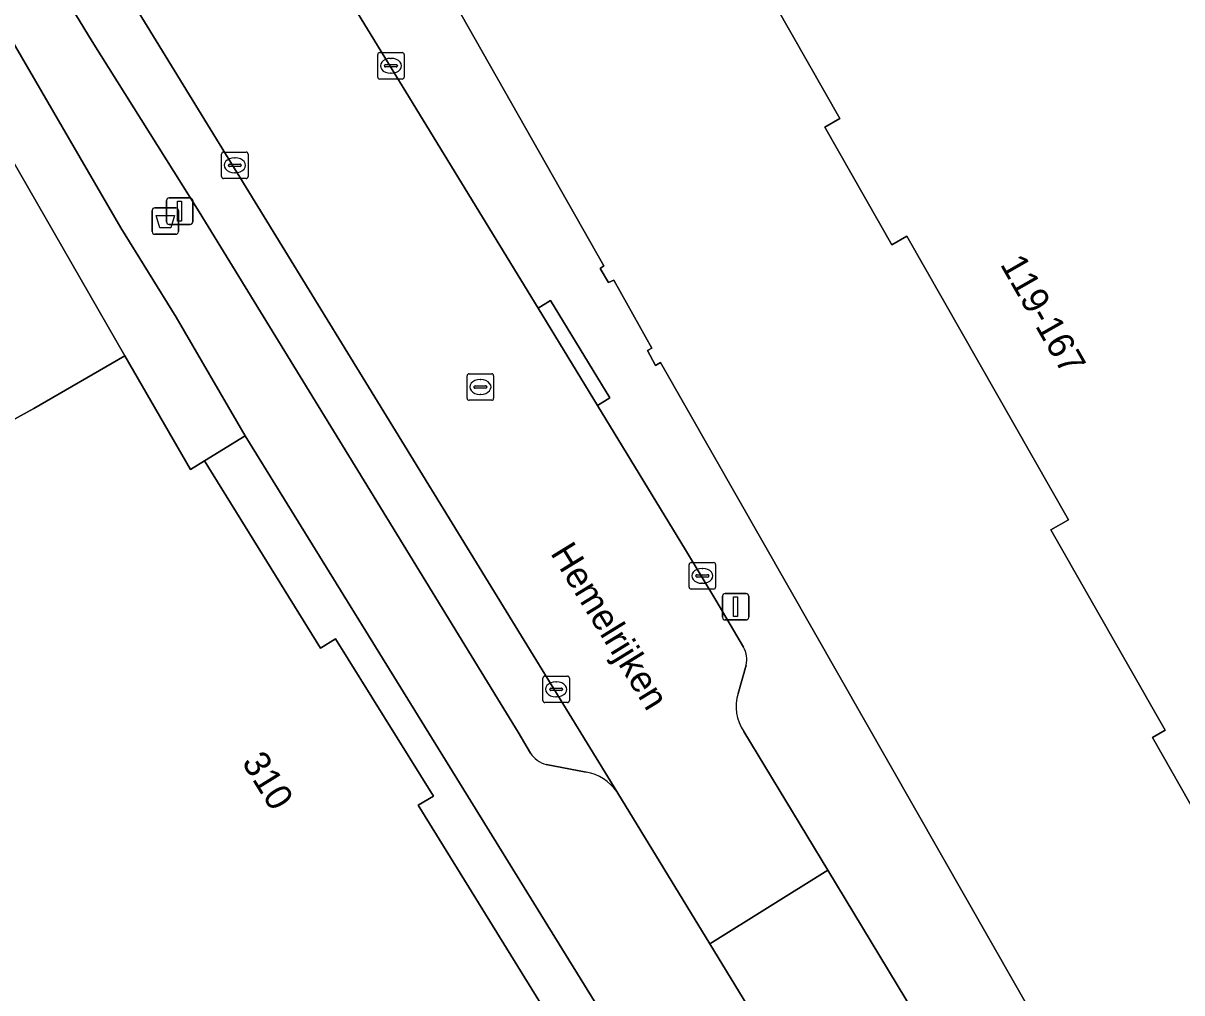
# Model space of a CAD drawing. Extents: x 160377 to 161131, y 383938 to 384853.
# Drawn here: x 160907.44 to 160951.19, y 384103.41 to 384140.01 of the extents above; entities that cross this region are included whole.
import ezdxf

# ---------------------------------------------------------------- set-up
doc = ezdxf.new("R2010")
doc.units = 0
for name, color, linetype in [('IMGEO_Afvalbak', 7, 'Continuous'), ('IMGEO_Erf', 7, 'Continuous'), ('IMGEO_Kolk', 7, 'Continuous'), ('IMGEO_Lichtmast', 7, 'Continuous'), ('IMGEO_Openbare_ruimte_label', 7, 'Continuous'), ('IMGEO_Pand', 7, 'Continuous'), ('IMGEO_Pand_nummerreeks', 7, 'Continuous'), ('IMGEO_Parkeervlak_open', 7, 'Continuous'), ('IMGEO_Rijbaan_lokaal_open', 7, 'Continuous'), ('IMGEO_Rioolput', 7, 'Continuous'), ('IMGEO_Voetpad_open', 7, 'Continuous')]:
    doc.layers.add(name, color=color, linetype=linetype)

msp = doc.modelspace()

# ---------------------------------------------------------------- linework, layer by layer
at = {"layer": 'IMGEO_Afvalbak'}
for p, q in [((160912.309, 384132.144), (160912.309, 384132.944)), ((160912.309, 384132.944), (160912.309, 384132.144)), ((160912.409, 384133.044), (160913.199, 384133.044)), ((160913.199, 384133.044), (160912.409, 384133.044)), ((160913.299, 384132.944), (160913.299, 384132.144)), ((160913.299, 384132.144), (160913.299, 384132.944)), ((160913.199, 384132.044), (160912.409, 384132.044)), ((160912.409, 384132.044), (160913.199, 384132.044))]:
    msp.add_line(p, q, dxfattribs=at)
msp.add_lwpolyline([(160912.452, 384132.758), (160913.156, 384132.758), (160913.007, 384132.288), (160912.601, 384132.288), (160912.452, 384132.758)], dxfattribs=at)
for centre, start, end in [((160912.409, 384132.944), 90, 180), ((160912.409, 384132.944), 90, 180), ((160913.199, 384132.944), 0, 90), ((160913.199, 384132.944), 360, 90), ((160912.409, 384132.144), 180, 270), ((160912.409, 384132.144), 180, 270), ((160913.199, 384132.144), 270, 0), ((160913.199, 384132.144), 270, 0)]:
    msp.add_arc(centre, 0.1, start, end, dxfattribs=at)
at = {"layer": 'IMGEO_Erf'}
for points in [[(160882.131, 384174.376), (160894.342, 384153.219), (160898.401, 384146.187), (160899.965, 384147.104), (160904.665, 384138.938), (160911.27, 384127.462), (160913.749, 384123.162), (160914.283, 384123.494), (160915.821, 384124.436), (160913.217, 384128.911), (160911.123, 384132.284), (160885.705, 384176.017), (160887.29, 384176.946), (160886.05, 384178.986), (160885.143, 384178.452), (160881.396, 384184.586)], [(160955.41, 384103.69), (160950.08, 384113.05), (160950.56, 384113.32), (160946.25, 384120.89), (160946.91, 384121.27), (160940.81, 384131.97), (160940.24, 384131.64), (160937.71, 384136.09), (160938.28, 384136.41), (160932.16, 384147.16), (160931.51, 384146.79), (160926.69, 384155.26), (160931.81, 384158.17), (160931.64, 384158.48), (160934.82, 384160.29), (160934.98, 384160.01), (160939.3, 384162.47), (160938.41, 384164.1), (160954.67, 384173.34)], [(160923.973, 384140.339), (160929.368, 384130.854), (160929.228, 384130.757), (160929.541, 384130.218), (160929.741, 384130.311), (160931.176, 384127.748), (160931.008, 384127.653), (160931.32, 384127.092), (160931.51, 384127.207), (160946.859, 384100.292), (160946.694, 384100.202), (160946.998, 384099.655), (160947.206, 384099.755), (160948.011, 384098.251), (160956.47, 384101.828)]]:
    msp.add_lwpolyline(points, dxfattribs=at)
at = {"layer": 'IMGEO_Kolk'}
for p, q in [((160920.824, 384137.979), (160920.824, 384138.831)), ((160920.899, 384138.905), (160921.751, 384138.905)), ((160921.312, 384138.685), (160921.337, 384138.685)), ((160921.825, 384138.831), (160921.825, 384137.979)), ((160921.083, 384138.399), (160921.083, 384138.411)), ((160921.521, 384138.362), (160921.123, 384138.362)), ((160921.126, 384138.448), (160921.524, 384138.448)), ((160921.567, 384138.411), (160921.567, 384138.399)), ((160921.751, 384137.905), (160920.899, 384137.905)), ((160921.335, 384138.125), (160921.31, 384138.125)), ((160915.005, 384135.148), (160915.857, 384135.148)), ((160914.93, 384134.222), (160914.93, 384135.074)), ((160915.189, 384134.642), (160915.189, 384134.654)), ((160915.232, 384134.691), (160915.63, 384134.691)), ((160915.418, 384134.928), (160915.443, 384134.928)), ((160915.673, 384134.654), (160915.673, 384134.642)), ((160915.931, 384135.074), (160915.931, 384134.222)), ((160915.627, 384134.605), (160915.229, 384134.605)), ((160915.441, 384134.368), (160915.416, 384134.368)), ((160915.857, 384134.148), (160915.005, 384134.148)), ((160932.585, 384118.723), (160932.585, 384119.575)), ((160932.66, 384119.649), (160933.512, 384119.649)), ((160933.073, 384119.429), (160933.098, 384119.429)), ((160933.586, 384119.575), (160933.586, 384118.723)), ((160932.844, 384119.143), (160932.844, 384119.155)), ((160933.282, 384119.106), (160932.884, 384119.106)), ((160932.887, 384119.192), (160933.285, 384119.192)), ((160933.328, 384119.155), (160933.328, 384119.143)), ((160933.512, 384118.649), (160932.66, 384118.649)), ((160933.096, 384118.869), (160933.071, 384118.869)), ((160927.064, 384114.44), (160927.064, 384115.292)), ((160927.139, 384115.366), (160927.991, 384115.366)), ((160927.552, 384115.146), (160927.577, 384115.146)), ((160928.065, 384115.292), (160928.065, 384114.44)), ((160927.323, 384114.86), (160927.323, 384114.872)), ((160927.761, 384114.823), (160927.363, 384114.823)), ((160927.366, 384114.909), (160927.764, 384114.909)), ((160927.575, 384114.586), (160927.55, 384114.586)), ((160927.807, 384114.872), (160927.807, 384114.86)), ((160927.991, 384114.366), (160927.139, 384114.366))]:
    msp.add_line(p, q, dxfattribs=at)
for points in [[(160920.824, 384137.979), (160920.824, 384138.831)], [(160920.899, 384138.905), (160921.751, 384138.905)], [(160921.825, 384138.831), (160921.825, 384137.979)], [(160921.751, 384137.905), (160920.899, 384137.905)], [(160915.005, 384135.148), (160915.857, 384135.148)], [(160914.93, 384134.222), (160914.93, 384135.074)], [(160915.931, 384135.074), (160915.931, 384134.222)], [(160915.857, 384134.148), (160915.005, 384134.148)], [(160932.585, 384118.723), (160932.585, 384119.575)], [(160932.66, 384119.649), (160933.512, 384119.649)], [(160933.586, 384119.575), (160933.586, 384118.723)], [(160933.512, 384118.649), (160932.66, 384118.649)], [(160927.064, 384114.44), (160927.064, 384115.292)], [(160927.139, 384115.366), (160927.991, 384115.366)], [(160928.065, 384115.292), (160928.065, 384114.44)], [(160927.991, 384114.366), (160927.139, 384114.366)]]:
    msp.add_lwpolyline(points, dxfattribs=at)
for centre, radius, start, end in [((160920.901, 384138.829), 0.0765, 91.552, 178.448), ((160920.901, 384138.829), 0.0765, 91.552, 178.448), ((160921.749, 384138.829), 0.0765, 1.552, 88.448), ((160921.749, 384138.829), 0.0765, 1.552, 88.448), ((160921.123, 384138.408), 0.0403, 85.8775, 175.7526), ((160921.12, 384138.398), 0.0366, 178.938, 274.7102), ((160921.524, 384138.405), 0.043, 264.8664, 352.4533), ((160921.528, 384138.41), 0.0386, 1.7309, 96.639), ((160920.901, 384137.981), 0.0765, 181.552, 268.448), ((160920.901, 384137.981), 0.0765, 181.552, 268.448), ((160921.749, 384137.981), 0.0765, 271.552, 358.448), ((160921.749, 384137.981), 0.0765, 271.552, 358.448), ((160915.007, 384135.072), 0.0765, 91.552, 178.448), ((160915.007, 384135.072), 0.0765, 91.552, 178.448), ((160915.855, 384135.072), 0.0765, 1.552, 88.448), ((160915.855, 384135.072), 0.0765, 1.552, 88.448), ((160915.229, 384134.651), 0.0403, 85.8775, 175.7526), ((160915.634, 384134.653), 0.0386, 1.7309, 96.639), ((160915.007, 384134.224), 0.0765, 181.552, 268.448), ((160915.007, 384134.224), 0.0765, 181.552, 268.448), ((160915.226, 384134.641), 0.0366, 178.938, 274.7102), ((160915.63, 384134.648), 0.043, 264.8664, 352.4533), ((160915.855, 384134.224), 0.0765, 271.552, 358.448), ((160915.855, 384134.224), 0.0765, 271.552, 358.448), ((160932.662, 384119.573), 0.0765, 91.552, 178.448), ((160932.662, 384119.573), 0.0765, 91.552, 178.448), ((160933.51, 384119.573), 0.0765, 1.552, 88.448), ((160933.51, 384119.573), 0.0765, 1.552, 88.448), ((160932.884, 384119.152), 0.0403, 85.8775, 175.7526), ((160932.881, 384119.142), 0.0366, 178.938, 274.7102), ((160933.285, 384119.149), 0.043, 264.8664, 352.4533), ((160933.289, 384119.154), 0.0386, 1.7309, 96.639), ((160932.662, 384118.725), 0.0765, 181.552, 268.448), ((160932.662, 384118.725), 0.0765, 181.552, 268.448), ((160933.51, 384118.725), 0.0765, 271.552, 358.448), ((160933.51, 384118.725), 0.0765, 271.552, 358.448), ((160927.141, 384115.29), 0.0765, 91.552, 178.448), ((160927.141, 384115.29), 0.0765, 91.552, 178.448), ((160927.989, 384115.29), 0.0765, 1.552, 88.448), ((160927.989, 384115.29), 0.0765, 1.552, 88.448), ((160927.363, 384114.869), 0.0403, 85.8775, 175.7526), ((160927.36, 384114.859), 0.0366, 178.938, 274.7102), ((160927.764, 384114.866), 0.043, 264.8664, 352.4533), ((160927.768, 384114.871), 0.0386, 1.7309, 96.639), ((160927.141, 384114.442), 0.0765, 181.552, 268.448), ((160927.141, 384114.442), 0.0765, 181.552, 268.448), ((160927.989, 384114.442), 0.0765, 271.552, 358.448), ((160927.989, 384114.442), 0.0765, 271.552, 358.448)]:
    msp.add_arc(centre, radius, start, end, dxfattribs=at)
for centre, major_axis, ratio, start_param, end_param in [((160921.311, 384138.405), (-0.387, 0.002), 0.722429, 4.712389, 7.853982), ((160921.336, 384138.405), (-0.39, 0.002), 0.717154, 1.570796, 4.712389), ((160915.417, 384134.648), (-0.387, 0.002), 0.722429, 4.712389, 7.853982), ((160915.442, 384134.648), (-0.39, 0.002), 0.717154, 1.570796, 4.712389), ((160933.072, 384119.149), (-0.387, 0.002), 0.722429, 4.712389, 7.853982), ((160933.097, 384119.149), (-0.39, 0.002), 0.717154, 1.570796, 4.712389), ((160927.551, 384114.866), (-0.387, 0.002), 0.722429, 4.712389, 7.853982), ((160927.576, 384114.866), (-0.39, 0.002), 0.717154, 1.570796, 4.712389)]:
    msp.add_ellipse(centre, major_axis=major_axis, ratio=ratio, start_param=start_param, end_param=end_param, dxfattribs=at)
at = {"layer": 'IMGEO_Lichtmast'}
for p, q in [((160912.948, 384133.415), (160913.738, 384133.415)), ((160913.738, 384133.415), (160912.948, 384133.415)), ((160912.848, 384132.515), (160912.848, 384133.315)), ((160912.848, 384133.315), (160912.848, 384132.515)), ((160913.838, 384133.315), (160913.838, 384132.515)), ((160913.838, 384132.515), (160913.838, 384133.315)), ((160913.738, 384132.415), (160912.948, 384132.415)), ((160912.948, 384132.415), (160913.738, 384132.415)), ((160933.945, 384118.485), (160934.735, 384118.485)), ((160934.735, 384118.485), (160933.945, 384118.485)), ((160933.845, 384117.585), (160933.845, 384118.385)), ((160933.845, 384118.385), (160933.845, 384117.585)), ((160934.835, 384118.385), (160934.835, 384117.585)), ((160934.835, 384117.585), (160934.835, 384118.385)), ((160934.735, 384117.485), (160933.945, 384117.485)), ((160933.945, 384117.485), (160934.735, 384117.485))]:
    msp.add_line(p, q, dxfattribs=at)
for points in [[(160913.268, 384133.29), (160913.418, 384133.29), (160913.418, 384132.54), (160913.268, 384132.54), (160913.268, 384133.29)], [(160934.265, 384118.36), (160934.415, 384118.36), (160934.415, 384117.61), (160934.265, 384117.61), (160934.265, 384118.36)]]:
    msp.add_lwpolyline(points, dxfattribs=at)
for centre, start, end in [((160912.948, 384133.315), 90, 180), ((160912.948, 384133.315), 90, 180), ((160913.738, 384133.315), 0, 90), ((160913.738, 384133.315), 360, 90), ((160912.948, 384132.515), 180, 270), ((160912.948, 384132.515), 180, 270), ((160913.738, 384132.515), 270, 0), ((160913.738, 384132.515), 270, 0), ((160933.945, 384118.385), 90, 180), ((160933.945, 384118.385), 90, 180), ((160934.735, 384118.385), 0, 90), ((160934.735, 384118.385), 360, 90), ((160933.945, 384117.585), 180, 270), ((160933.945, 384117.585), 180, 270), ((160934.735, 384117.585), 270, 0), ((160934.735, 384117.585), 270, 0)]:
    msp.add_arc(centre, 0.1, start, end, dxfattribs=at)
at = {"layer": 'IMGEO_Pand'}
msp.add_lwpolyline([(160954.67, 384173.34), (160938.41, 384164.1), (160939.3, 384162.47), (160934.98, 384160.01), (160934.82, 384160.29), (160931.64, 384158.48), (160931.81, 384158.17), (160926.69, 384155.26), (160931.51, 384146.79), (160932.16, 384147.16), (160938.28, 384136.41), (160937.71, 384136.09), (160940.24, 384131.64), (160940.81, 384131.97), (160946.91, 384121.27), (160946.25, 384120.89), (160950.56, 384113.32), (160950.08, 384113.05), (160955.41, 384103.69)], dxfattribs=at)
for points in [[(160897.344, 384119.696), (160907.84, 384125.465), (160911.27, 384127.462), (160904.665, 384138.938), (160892.543, 384131.961), (160894.883, 384127.908), (160893.136, 384127.017)], [(160897.344, 384119.696), (160900.145, 384114.822), (160900.865, 384113.655), (160882.188, 384102.104), (160888.883, 384091.279), (160894.425, 384094.704), (160901.87, 384082.71), (160898.237, 384080.466), (160902.53, 384073.486), (160926.821, 384088.57), (160924.142, 384092.631), (160930.835, 384096.766), (160922.351, 384110.497), (160922.933, 384110.829), (160919.226, 384116.769), (160918.666, 384116.419), (160914.283, 384123.494), (160913.749, 384123.162), (160911.27, 384127.462), (160907.84, 384125.465)]]:
    msp.add_lwpolyline(points, close=True, dxfattribs=at)
at = {"layer": 'IMGEO_Parkeervlak_open'}
for points in [[(160929.851, 384111.014), (160908.514, 384145.782)], [(160908.56, 384144.548), (160908.107, 384142.969), (160908.192, 384142.371), (160910.042, 384139.32), (160914.076, 384132.896), (160920.31, 384122.739), (160925.588, 384114.136), (160926.134, 384113.246), (160926.592, 384112.461)], [(160927.181, 384112.025), (160928.697, 384111.736)]]:
    msp.add_lwpolyline(points, dxfattribs=at)
for centre, radius, start, end in [((160927.492, 384113.061), 1.081, 213.682, 253.2976), ((160928.42, 384110.009), 1.749, 35.0611, 80.8746)]:
    msp.add_arc(centre, radius, start, end, dxfattribs=at)
at = {"layer": 'IMGEO_Rijbaan_lokaal_open'}
for points in [[(160913.158, 384148.559), (160908.514, 384145.782), (160929.851, 384111.014), (160929.899, 384110.941), (160933.365, 384105.258), (160937.826, 384108.036), (160934.655, 384113.277)], [(160926.883, 384129.257), (160916.096, 384146.896), (160915.864, 384147.289)], [(160934.635, 384116.455), (160933.599, 384118.238), (160932.443, 384120.136), (160929.12, 384125.587), (160926.883, 384129.257)], [(160934.436, 384114.714), (160934.74, 384115.773)]]:
    msp.add_lwpolyline(points, dxfattribs=at)
msp.add_lwpolyline([(160937.826, 384108.036), (160933.365, 384105.258), (160936.966, 384099.354), (160941.423, 384102.089)], close=True, dxfattribs=at)
for centre, radius, start, end in [((160933.822, 384115.981), 0.941, 347.2507, 30.2543), ((160936.023, 384114.221), 1.662, 162.7263, 214.6042)]:
    msp.add_arc(centre, radius, start, end, dxfattribs=at)
at = {"layer": 'IMGEO_Rioolput'}
for p, q in [((160924.277, 384126.779), (160925.129, 384126.779)), ((160924.202, 384125.853), (160924.202, 384126.705)), ((160924.69, 384126.559), (160924.715, 384126.559)), ((160925.203, 384126.705), (160925.203, 384125.853)), ((160924.461, 384126.273), (160924.461, 384126.285)), ((160924.899, 384126.236), (160924.501, 384126.236)), ((160924.504, 384126.322), (160924.902, 384126.322)), ((160924.713, 384125.999), (160924.688, 384125.999)), ((160924.945, 384126.285), (160924.945, 384126.273)), ((160925.129, 384125.779), (160924.277, 384125.779))]:
    msp.add_line(p, q, dxfattribs=at)
for points in [[(160924.277, 384126.779), (160925.129, 384126.779)], [(160924.202, 384125.853), (160924.202, 384126.705)], [(160925.203, 384126.705), (160925.203, 384125.853)], [(160925.129, 384125.779), (160924.277, 384125.779)]]:
    msp.add_lwpolyline(points, dxfattribs=at)
for centre, radius, start, end in [((160924.279, 384126.703), 0.0765, 91.552, 178.448), ((160924.279, 384126.703), 0.0765, 91.552, 178.448), ((160925.127, 384126.703), 0.0765, 1.552, 88.448), ((160925.127, 384126.703), 0.0765, 1.552, 88.448), ((160924.501, 384126.282), 0.0403, 85.8775, 175.7526), ((160924.498, 384126.272), 0.0366, 178.938, 274.7102), ((160924.902, 384126.279), 0.043, 264.8664, 352.4533), ((160924.906, 384126.284), 0.0386, 1.7309, 96.639), ((160924.279, 384125.855), 0.0765, 181.552, 268.448), ((160924.279, 384125.855), 0.0765, 181.552, 268.448), ((160925.127, 384125.855), 0.0765, 271.552, 358.448), ((160925.127, 384125.855), 0.0765, 271.552, 358.448)]:
    msp.add_arc(centre, radius, start, end, dxfattribs=at)
for centre, major_axis, ratio, start_param, end_param in [((160924.689, 384126.279), (-0.387, 0.002), 0.722429, 4.712389, 7.853982), ((160924.714, 384126.279), (-0.39, 0.002), 0.717154, 1.570796, 4.712389)]:
    msp.add_ellipse(centre, major_axis=major_axis, ratio=ratio, start_param=start_param, end_param=end_param, dxfattribs=at)
at = {"layer": 'IMGEO_Voetpad_open'}
for points in [[(160885.705, 384176.017), (160911.123, 384132.284), (160913.217, 384128.911), (160915.821, 384124.436), (160932.335, 384097.705), (160934.572, 384094.15), (160935.789, 384092.216), (160935.949, 384092.225), (160941.035, 384084.064)], [(160945.964, 384098.018), (160946.383, 384097.331), (160948.011, 384098.251), (160947.206, 384099.755), (160946.998, 384099.655), (160946.694, 384100.202), (160946.859, 384100.292), (160931.51, 384127.207), (160931.32, 384127.092), (160931.008, 384127.653), (160931.176, 384127.748), (160929.741, 384130.311), (160929.541, 384130.218), (160929.228, 384130.757), (160929.368, 384130.854), (160923.973, 384140.339), (160917.972, 384150.913)], [(160915.864, 384147.289), (160916.096, 384146.896), (160926.883, 384129.257), (160927.344, 384129.539), (160929.59, 384125.875), (160929.12, 384125.587), (160932.443, 384120.136), (160933.599, 384118.238), (160934.635, 384116.455)], [(160926.592, 384112.461), (160926.134, 384113.246), (160925.588, 384114.136), (160920.31, 384122.739), (160914.076, 384132.896), (160910.042, 384139.32), (160908.192, 384142.371), (160908.107, 384142.969), (160908.56, 384144.548)], [(160934.74, 384115.773), (160934.436, 384114.714)], [(160934.655, 384113.277), (160937.826, 384108.036), (160941.423, 384102.089), (160942.836, 384099.753)], [(160928.697, 384111.736), (160927.181, 384112.025)], [(160938.852, 384096.261), (160937.396, 384098.648), (160936.966, 384099.354), (160933.365, 384105.258), (160929.899, 384110.941), (160929.851, 384111.014)]]:
    msp.add_lwpolyline(points, dxfattribs=at)
for points in [[(160926.883, 384129.257), (160929.12, 384125.587), (160929.59, 384125.875), (160927.344, 384129.539)], [(160914.283, 384123.494), (160918.666, 384116.419), (160919.226, 384116.769), (160922.933, 384110.829), (160922.351, 384110.497), (160930.835, 384096.766), (160932.335, 384097.705), (160915.821, 384124.436)]]:
    msp.add_lwpolyline(points, close=True, dxfattribs=at)
for centre, radius, start, end in [((160933.822, 384115.981), 0.941, 347.2507, 30.2543), ((160936.023, 384114.221), 1.662, 162.7263, 214.6042), ((160927.492, 384113.061), 1.081, 213.682, 253.2976), ((160928.42, 384110.009), 1.749, 35.0611, 80.8746)]:
    msp.add_arc(centre, radius, start, end, dxfattribs=at)

# ---------------------------------------------------------------- texts
at = {"layer": 'IMGEO_Openbare_ruimte_label'}
msp.add_text('Hemelrijken', height=1, rotation=301.5437, dxfattribs=at).set_placement((160927.325, 384120.01))
at = {"layer": 'IMGEO_Pand_nummerreeks'}
for s, rotation, p in [('119-167', 299.6872, (160944.312, 384130.914)), ('310', 301.7685, (160915.67, 384112.111))]:
    msp.add_text(s, height=1, rotation=rotation, dxfattribs=at).set_placement(p)

doc.saveas('drawing.dxf')
